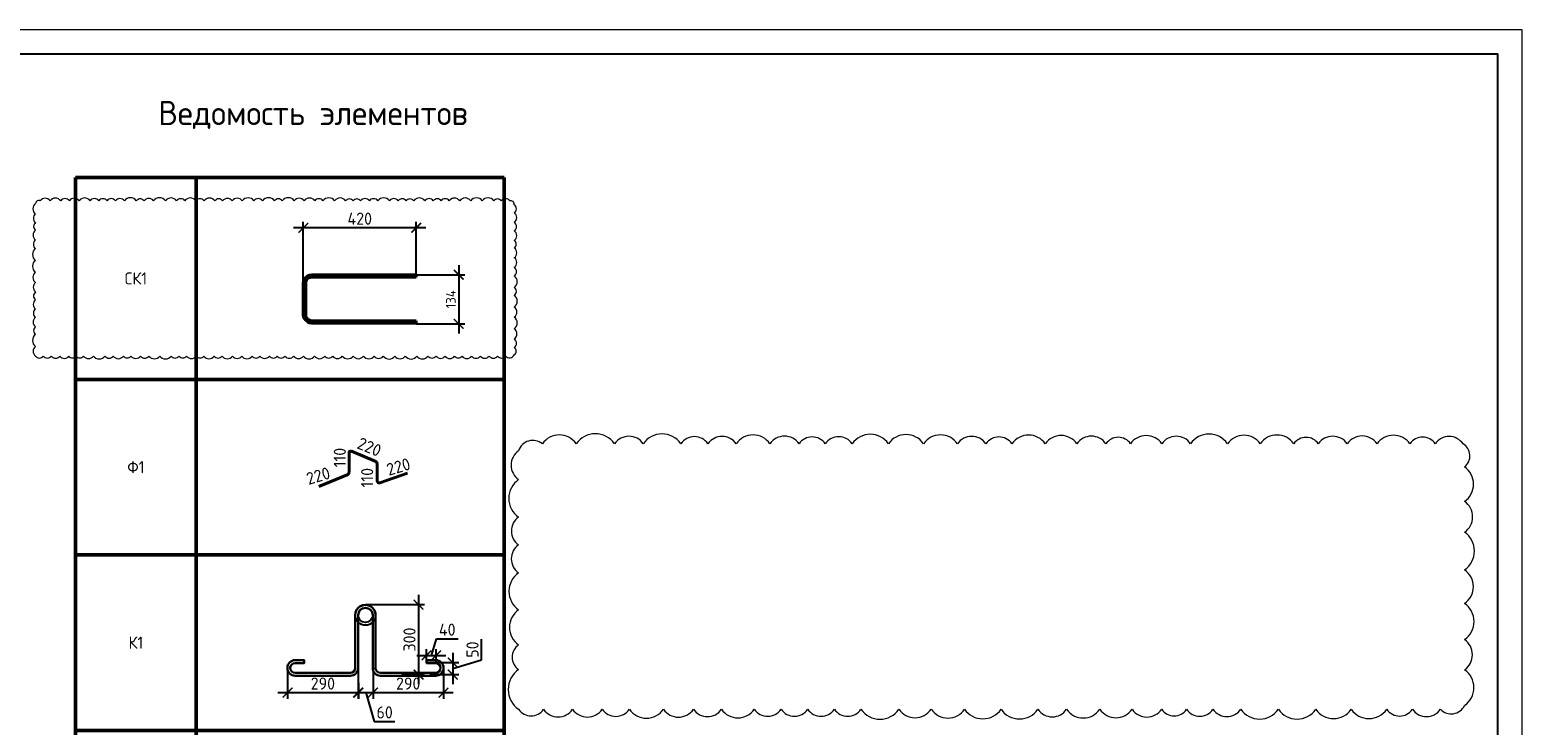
# Model space of a CAD drawing. Header units: millimetres. Extents: x -5898314 to 1055204, y -720802 to 1562611.
# Tile 261 of 362: x -46559 to -15787, y -83270 to -68930. Entities that reach past the tile are written whole.
import ezdxf

# ---------------------------------------------------------------- set-up
doc = ezdxf.new("R2010")
doc.units = ezdxf.units.MM
for name, color, linetype, lineweight in [('_0.5', 94, 'Continuous', 50), ('Арм_хомуты', 133, 'Continuous', 18), ('Арматура', 152, 'Continuous', 40), ('Выноски', 20, 'Continuous', 20), ('Петля', 7, 'Continuous', 30), ('размер', 1, 'Continuous', 25), ('РАЗМЕРЫ', 1, 'Continuous', 9), ('ТОНКИЕ', 7, 'Continuous', 9)]:
    doc.layers.add(name, color=color, linetype=linetype, lineweight=lineweight)
doc.layers.add('ТОЛСТЫЕ_ОСНОВНЫЕ', color=6, linetype='Continuous')
doc.styles.add('GOST 2.304', font='CS_Gost2304.shx')
doc.styles.add('GOST-2.304_Type-B', font='GOST_Common.ttf')
doc.dimstyles.new('СПДС', dxfattribs={"dimscale": 100, "dimtxt": 2.5, "dimasz": 2, "dimexe": 1.25, "dimexo": 0, "dimtad": 1, "dimdec": 0, "dimrnd": 5, "dimtxsty": 'GOST-2.304_Type-B', "dimblk": 'ARCHTICK', "dimcen": 2.5, "dimdle": 2, "dimclrd": 1, "dimclre": 1, "dimclrt": 1, "dimadec": 0, "dimazin": 2, "dimtfac": 0.75, "dimtdec": 0, "dimtmove": 1, "dimatfit": 3, "dimfxl": 1, "dimtfillclr": 256, "dimtolj": 1, "dimarcsym": 1})

# ---------------------------------------------------------------- blocks, each defined once
blk = doc.blocks.new('*U1581')
at = {"layer": 'ТОЛСТЫЕ_ОСНОВНЫЕ', "color": 6}
blk.add_lwpolyline([(20, 5), (886, 5), (886, 415), (20, 415)], close=True, dxfattribs=at)
at = {"layer": 'ТОНКИЕ'}
blk.add_lwpolyline([(0, 0), (891, 0), (891, 420), (0, 420)], close=True, dxfattribs=at)
blk = doc.blocks.new('*T720')
at = {"layer": 'Выноски', "color": 0, "linetype": 'ByBlock', "lineweight": 50, "transparency": 16777216}
for p, q in [((0, 0), (8834, 0)), ((0, 0), (0, -18642)), ((2484, 0), (2484, -18642)), ((8834, 0), (8834, -18642)), ((0, -4165), (8834, -4165)), ((0, -7784), (8834, -7784)), ((0, -11404), (8834, -11404)), ((0, -15023), (8834, -15023)), ((0, -18642), (8834, -18642))]:
    blk.add_line(p, q, dxfattribs=at)
at = {"layer": 'Выноски', "color": 0, "transparency": 16777216, "char_height": 250, "width": 2183.67, "attachment_point": 5, "style": 'GOST-2.304_Type-B'}
for s, insert in [('СК1', (1242, -2083)), ('Ф1', (1242, -5975)), ('К1', (1242, -9594)), ('Х1', (1242, -13213)), ('Х2', (1242, -16833))]:
    blk.add_mtext(s, dxfattribs=dict(at, insert=insert))
blk = doc.blocks.new('*U47')
at = {"color": 0, "linetype": 'ByBlock', "lineweight": -2}
for p, q in [((-99.8, 25), (-99.8, 455.9)), ((-89.8, 455.9), (-99.8, 455.9)), ((-89.8, 25), (-89.8, 455.9)), ((89.8, 25), (89.8, 455.9)), ((89.8, 455.9), (99.8, 455.9)), ((99.8, 25), (99.8, 455.9)), ((-98.6, 15.9), (-99.8, 25)), ((-95.1, 7.5), (-98.6, 15.9)), ((-89.6, 0.3), (-95.1, 7.5)), ((-89, 18.5), (-89.8, 25)), ((-82.3, -5.3), (-89.6, 0.3)), ((-86.5, 12.5), (-89, 18.5)), ((-82.5, 7.3), (-86.5, 12.5)), ((-77.3, 3.3), (-82.5, 7.3)), ((-71.3, 0.9), (-77.3, 3.3)), ((-64.8, 0), (-71.3, 0.9)), ((-64.8, 0), (64.8, 0)), ((64.8, 0), (71.3, 0.9)), ((71.3, 0.9), (77.3, 3.3)), ((77.3, 3.3), (82.5, 7.3)), ((82.3, -5.3), (89.6, 0.3)), ((82.5, 7.3), (86.5, 12.5)), ((86.5, 12.5), (89, 18.5)), ((89, 18.5), (89.8, 25)), ((89.6, 0.3), (95.1, 7.5)), ((95.1, 7.5), (98.6, 15.9)), ((98.6, 15.9), (99.8, 25)), ((-73.9, -8.8), (-82.3, -5.3)), ((-64.8, -10), (-73.9, -8.8)), ((64.8, -10), (-64.8, -10)), ((64.8, -10), (73.9, -8.8)), ((73.9, -8.8), (82.3, -5.3))]:
    blk.add_line(p, q, dxfattribs=at)
at = {"style": 'GOST 2.304', "oblique": 15, "flags": 9}
for tag, p in [('ПОЗИЦИЯ', (993.5, -185)), ('ДИАМЕТР', (993.8, -189.3)), ('КЛАСС', (994.1, -193.8)), ('ДЛИНА', (994.5, -198.5)), ('МАССА', (994.8, -203.9))]:
    blk.add_attdef(tag, p, '', height=2.5, dxfattribs=at)
blk = doc.blocks.new('_ArchTick')
at = {"color": 0, "linetype": 'ByBlock', "const_width": 0.15}
blk.add_lwpolyline([(-0.5, -0.5), (0.5, 0.5)], dxfattribs=at)
blk = doc.blocks.new('*D729')
at = {"layer": 'DEFPOINTS', "color": 0, "lineweight": 0, "transparency": 16777216}
for p in [(-40921, -73012), (-38592, -74031), (-40921, -74213)]:
    blk.add_point(p, dxfattribs=at)
at = {"layer": 'размер', "color": 1, "lineweight": -2, "transparency": 16777216}
for p, q in [((-40921, -74213), (-40921, -72887)), ((-38592, -74031), (-38592, -72887)), ((-38392, -73012), (-41121, -73012))]:
    blk.add_line(p, q, dxfattribs=at)
at = {"layer": 'размер', "color": 1, "lineweight": -2, "transparency": 16777216, "xscale": 200, "yscale": 200, "zscale": 200, "rotation": 180}
blk.add_blockref('_ArchTick', (-40921, -73012), dxfattribs=at)
at = {"layer": 'размер', "color": 1, "lineweight": -2, "transparency": 16777216, "xscale": 200, "yscale": 200, "zscale": 200}
blk.add_blockref('_ArchTick', (-38592, -73012), dxfattribs=at)
at = {"layer": 'размер', "color": 1, "lineweight": 0, "transparency": 16777216, "insert": (-39756, -72824), "char_height": 250, "attachment_point": 5, "style": 'GOST-2.304_Type-B'}
blk.add_mtext('\\A1;420', dxfattribs=at)
blk = doc.blocks.new('петл')
at = {"layer": 'DEFPOINTS', "ltscale": 10}
for radius in [42, 30]:
    blk.add_circle((448329.1, -12654.2), radius, dxfattribs=at)
at = {"layer": 'Петля', "ltscale": 10}
for p, q in [((448287.1, -12654.2), (448287.1, -12872.2)), ((448299.1, -12654.2), (448299.1, -12872.2)), ((448359.1, -12654.2), (448359.1, -12872.2)), ((448371.1, -12654), (448371.1, -12872.2))]:
    blk.add_line(p, q, dxfattribs=at)
at = {"layer": 'Петля', "ltscale": 5}
for p, q in [((448039.1, -12892.2), (448267.1, -12892.2)), ((448267.1, -12904.2), (448039.1, -12904.2)), ((448619.1, -12892.2), (448391.1, -12892.2)), ((448391.1, -12904.2), (448619.1, -12904.2))]:
    blk.add_line(p, q, dxfattribs=at)
for points in [[(448039.1, -12840.2), (448077.1, -12840.2), (448077.1, -12852.2), (448039.1, -12852.2)], [(448619.1, -12840.2), (448581.1, -12840.2), (448581.1, -12852.2), (448619.1, -12852.2)]]:
    blk.add_lwpolyline(points, dxfattribs=at)
for centre, radius, start, end in [((448329.1, -12654.1), 42, 359.8414, 180.1586), ((448039.1, -12872.2), 32, 90, 270), ((448039.1, -12872.2), 20, 90, 270), ((448619.1, -12872.2), 32, 270, 90), ((448619.1, -12872.2), 20, 270, 90), ((448039.1, -12872.2), 32, 180, 270), ((448039.1, -12872.2), 20, 180, 270), ((448267.1, -12872.2), 20, 270, 0), ((448267.1, -12872.2), 32, 270, 0), ((448391.1, -12872.2), 32, 180, 270), ((448391.1, -12872.2), 20, 180, 270), ((448619.1, -12872.2), 20, 270, 0), ((448619.1, -12872.2), 32, 270, 0)]:
    blk.add_arc(centre, radius, start, end, dxfattribs=at)
at = {"layer": 'Петля', "ltscale": 10}
blk.add_arc((448329.1, -12654.2), 30, 0, 180, dxfattribs=at)
blk = doc.blocks.new('*D1226')
at = {"layer": 'DEFPOINTS', "color": 0, "lineweight": 0, "transparency": 16777216}
for p in [(-39639, -80783), (-38897, -82226), (-38544, -82226)]:
    blk.add_point(p, dxfattribs=at)
at = {"layer": 'размер', "color": 1, "lineweight": -2, "transparency": 16777216}
for p, q in [((-38544, -80583), (-38544, -82426)), ((-39639, -80783), (-38419, -80783)), ((-38897, -82226), (-38419, -82226))]:
    blk.add_line(p, q, dxfattribs=at)
at = {"layer": 'размер', "color": 1, "lineweight": -2, "transparency": 16777216, "xscale": 200, "yscale": 200, "zscale": 200}
for p, rotation in [((-38544, -80783), 90), ((-38544, -82226), 270)]:
    blk.add_blockref('_ArchTick', p, dxfattribs=dict(at, rotation=rotation))
at = {"layer": 'размер', "color": 1, "lineweight": 0, "transparency": 16777216, "insert": (-38731, -81504), "char_height": 250, "attachment_point": 5, "rotation": 90, "style": 'GOST-2.304_Type-B'}
blk.add_mtext('\\A1;300', dxfattribs=at)
blk = doc.blocks.new('*D1227')
at = {"layer": 'DEFPOINTS', "color": 0, "lineweight": 0, "transparency": 16777216}
for p in [(-41243, -82090), (-39791, -82092), (-39791, -82599)]:
    blk.add_point(p, dxfattribs=at)
at = {"layer": 'размер', "color": 1, "lineweight": -2, "transparency": 16777216}
for p, q in [((-41243, -82090), (-41243, -82724)), ((-39791, -82092), (-39791, -82724)), ((-41443, -82599), (-39591, -82599))]:
    blk.add_line(p, q, dxfattribs=at)
at = {"layer": 'размер', "color": 1, "lineweight": -2, "transparency": 16777216, "xscale": 200, "yscale": 200, "zscale": 200, "rotation": 180}
blk.add_blockref('_ArchTick', (-41243, -82599), dxfattribs=at)
at = {"layer": 'размер', "color": 1, "lineweight": -2, "transparency": 16777216, "xscale": 200, "yscale": 200, "zscale": 200}
blk.add_blockref('_ArchTick', (-39791, -82599), dxfattribs=at)
at = {"layer": 'размер', "color": 1, "lineweight": 0, "transparency": 16777216, "insert": (-40517, -82412), "char_height": 250, "attachment_point": 5, "style": 'GOST-2.304_Type-B'}
blk.add_mtext('\\A1;290', dxfattribs=at)
blk = doc.blocks.new('*D1228')
at = {"layer": 'DEFPOINTS', "color": 0, "lineweight": 0, "transparency": 16777216}
for p in [(-39483, -82085), (-38031, -82087), (-38031, -82599)]:
    blk.add_point(p, dxfattribs=at)
at = {"layer": 'размер', "color": 1, "lineweight": -2, "transparency": 16777216}
for p, q in [((-39483, -82085), (-39483, -82724)), ((-38031, -82087), (-38031, -82724)), ((-39683, -82599), (-37831, -82599))]:
    blk.add_line(p, q, dxfattribs=at)
at = {"layer": 'размер', "color": 1, "lineweight": -2, "transparency": 16777216, "xscale": 200, "yscale": 200, "zscale": 200, "rotation": 180}
blk.add_blockref('_ArchTick', (-39483, -82599), dxfattribs=at)
at = {"layer": 'размер', "color": 1, "lineweight": -2, "transparency": 16777216, "xscale": 200, "yscale": 200, "zscale": 200}
blk.add_blockref('_ArchTick', (-38031, -82599), dxfattribs=at)
at = {"layer": 'размер', "color": 1, "lineweight": 0, "transparency": 16777216, "insert": (-38757, -82412), "char_height": 250, "attachment_point": 5, "style": 'GOST-2.304_Type-B'}
blk.add_mtext('\\A1;290', dxfattribs=at)
blk = doc.blocks.new('*D1223')
at = {"layer": 'DEFPOINTS', "color": 0, "lineweight": 0, "transparency": 16777216}
for p in [(-39785, -82394), (-39483, -82394), (-39483, -82599)]:
    blk.add_point(p, dxfattribs=at)
at = {"layer": 'размер', "color": 1, "lineweight": -2, "transparency": 16777216}
for p, q in [((-39785, -82394), (-39785, -82724)), ((-39483, -82394), (-39483, -82724)), ((-39985, -82599), (-39283, -82599)), ((-39634, -82599), (-39456, -83193)), ((-39456, -83193), (-39031, -83193))]:
    blk.add_line(p, q, dxfattribs=at)
at = {"layer": 'размер', "color": 1, "lineweight": -2, "transparency": 16777216, "xscale": 200, "yscale": 200, "zscale": 200, "rotation": 180}
blk.add_blockref('_ArchTick', (-39785, -82599), dxfattribs=at)
at = {"layer": 'размер', "color": 1, "lineweight": -2, "transparency": 16777216, "xscale": 200, "yscale": 200, "zscale": 200}
blk.add_blockref('_ArchTick', (-39483, -82599), dxfattribs=at)
at = {"layer": 'размер', "color": 1, "lineweight": 0, "transparency": 16777216, "insert": (-39243, -83006), "char_height": 250, "attachment_point": 5, "style": 'GOST-2.304_Type-B'}
blk.add_mtext('\\A1;60', dxfattribs=at)
blk = doc.blocks.new('*D1224')
at = {"layer": 'DEFPOINTS', "color": 0, "lineweight": 0, "transparency": 16777216}
for p in [(-38379, -81978), (-38309, -82226), (-37838, -82226)]:
    blk.add_point(p, dxfattribs=at)
at = {"layer": 'размер', "color": 1, "lineweight": -2, "transparency": 16777216}
for p, q in [((-37244, -81924), (-37244, -81499)), ((-37838, -81778), (-37838, -82426)), ((-38379, -81978), (-37713, -81978)), ((-37838, -82102), (-37244, -81924)), ((-38309, -82226), (-37713, -82226))]:
    blk.add_line(p, q, dxfattribs=at)
at = {"layer": 'размер', "color": 1, "lineweight": -2, "transparency": 16777216, "xscale": 200, "yscale": 200, "zscale": 200}
for p, rotation in [((-37838, -81978), 90), ((-37838, -82226), 270)]:
    blk.add_blockref('_ArchTick', p, dxfattribs=dict(at, rotation=rotation))
at = {"layer": 'размер', "color": 1, "lineweight": 0, "transparency": 16777216, "insert": (-37431, -81711), "char_height": 250, "attachment_point": 5, "rotation": 90, "style": 'GOST-2.304_Type-B'}
blk.add_mtext('\\A1;50', dxfattribs=at)
blk = doc.blocks.new('*D1225')
at = {"layer": 'DEFPOINTS', "color": 0, "lineweight": 0, "transparency": 16777216}
for p in [(-38181, -81831), (-38379, -81974), (-38181, -81990)]:
    blk.add_point(p, dxfattribs=at)
at = {"layer": 'размер', "color": 1, "lineweight": -2, "transparency": 16777216}
for p, q in [((-38280, -81831), (-38177, -81487)), ((-38177, -81487), (-37727, -81487)), ((-38579, -81831), (-37981, -81831)), ((-38379, -81974), (-38379, -81706)), ((-38181, -81990), (-38181, -81706))]:
    blk.add_line(p, q, dxfattribs=at)
at = {"layer": 'размер', "color": 1, "lineweight": -2, "transparency": 16777216, "xscale": 200, "yscale": 200, "zscale": 200, "rotation": 180}
blk.add_blockref('_ArchTick', (-38379, -81831), dxfattribs=at)
at = {"layer": 'размер', "color": 1, "lineweight": -2, "transparency": 16777216, "xscale": 200, "yscale": 200, "zscale": 200}
blk.add_blockref('_ArchTick', (-38181, -81831), dxfattribs=at)
at = {"layer": 'размер', "color": 1, "lineweight": 0, "transparency": 16777216, "insert": (-37952, -81300), "char_height": 250, "attachment_point": 5, "style": 'GOST-2.304_Type-B'}
blk.add_mtext('\\A1;40', dxfattribs=at)
blk = doc.blocks.new('*D1439')
at = {"layer": '_0.5', "color": 1, "lineweight": -2, "transparency": 16777216}
for p, q in [((-37715, -73781), (-37715, -75193)), ((-38608, -73981), (-37590, -73981)), ((-38592, -74993), (-37590, -74993))]:
    blk.add_line(p, q, dxfattribs=at)
at = {"layer": 'DEFPOINTS', "color": 0, "lineweight": 0, "transparency": 16777216}
for p in [(-38608, -73981), (-38592, -74993), (-37715, -74993)]:
    blk.add_point(p, dxfattribs=at)
at = {"layer": '_0.5', "color": 1, "lineweight": -2, "transparency": 16777216, "xscale": 200, "yscale": 200, "zscale": 200}
for p, rotation in [((-37715, -73981), 90), ((-37715, -74993), 270)]:
    blk.add_blockref('_ArchTick', p, dxfattribs=dict(at, rotation=rotation))
at = {"layer": '_0.5', "color": 1, "lineweight": 0, "transparency": 16777216, "insert": (-37878, -74487), "char_height": 200, "attachment_point": 5, "rotation": 90, "style": 'GOST-2.304_Type-B'}
blk.add_mtext('\\A1;134', dxfattribs=at)

msp = doc.modelspace()

# ---------------------------------------------------------------- linework, layer by layer
at = {"layer": '_0.5', "color": 240, "lineweight": 0, "true_color": 0xed1f24}
for points in [[(-46440.71, -75656.95, 0.52056705), (-46282.14, -75656.95, 0.52056705), (-46116.65, -75656.95, 0.52056705), (-45939.58, -75656.95, 0.52056705), (-45752.92, -75656.95, 0.52056705), (-45602.05, -75656.95, 0.52056705), (-45450.59, -75656.95, 0.52056705), (-45247.15, -75656.95, 0.52056705), (-45010.97, -75656.95, 0.52056705), (-44838.9, -75656.95, 0.52056705), (-44627.29, -75656.95, 0.52056705), (-44474.65, -75656.95, 0.52056705), (-44277.92, -75656.95, 0.52056705), (-44103.13, -75656.95, 0.52056705), (-43879.16, -75656.95, 0.52056705), (-43645.94, -75656.95, 0.52056705), (-43481.22, -75656.95, 0.52056705), (-43327.74, -75656.95, 0.52056705), (-43123.6, -75656.95, 0.52056705), (-42972.45, -75656.95, 0.52056705), (-42758.5, -75656.95, 0.52056705), (-42596.7, -75656.95, 0.52056705), (-42380.62, -75656.95, 0.52056705), (-42190.65, -75656.95, 0.52056705), (-41973.22, -75656.95, 0.52056705), (-41813.57, -75656.95, 0.52056705), (-41620.36, -75656.95, 0.52056705), (-41460.31, -75656.95, 0.52056705), (-41297.97, -75656.95, 0.52056705), (-41117.14, -75656.95, 0.52056705), (-40919.13, -75656.95, 0.52056705), (-40686.89, -75656.95, 0.52056705), (-40475.61, -75656.95, 0.52056705), (-40313.74, -75656.95, 0.52056705), (-40115.63, -75656.95, 0.52056705), (-39893.69, -75656.95, 0.52056705), (-39680.8, -75656.95, 0.52056705), (-39458.32, -75656.95, 0.52056705), (-39270.95, -75656.95, 0.52056705), (-39032.17, -75656.95, 0.52056705), (-38817.1, -75656.95, 0.52056705), (-38578.58, -75656.95, 0.52056705), (-38349.12, -75656.95, 0.52056705), (-38181.27, -75656.95, 0.52056705), (-37997.41, -75656.95, 0.52056705), (-37799.52, -75656.95, 0.52056705), (-37646.78, -75656.95, 0.52056705), (-37448.77, -75656.95, 0.52056705), (-37267.7, -75656.95, 0.52056705), (-37087.63, -75656.95, 0.52056705), (-36913.61, -75656.95, 0.52056705), (-36750.75, -75656.95, 0.52056705), (-36569.8, -75634.08, 0.52056705), (-36569.8, -75484.07, 0.52056705), (-36569.8, -75304.43, 0.52056705), (-36569.8, -75094.4, 0.52056705), (-36569.8, -74855.26, 0.52056705), (-36569.8, -74648.54, 0.52056705), (-36569.8, -74406.61, 0.52056705), (-36569.8, -74242.21, 0.52056705), (-36569.8, -74005.38, 0.52056705), (-36569.8, -73827.86, 0.52056705), (-36569.8, -73628.8, 0.52056705), (-36569.8, -73427.82, 0.52056705), (-36569.8, -73274.43, 0.52056705), (-36569.8, -73076.03, 0.52056705), (-36569.8, -72899.48, 0.52056705), (-36569.8, -72706.62, 0.52056705), (-36569.8, -72536.08, 0.52056705), (-36661.74, -72456.95, 0.52056705), (-36840.23, -72456.95, 0.52056705), (-36990.3, -72456.95, 0.52056705), (-37231.58, -72456.95, 0.52056705), (-37469.02, -72456.95, 0.52056705), (-37695.65, -72456.95, 0.52056705), (-37910.49, -72456.95, 0.52056705), (-38076.96, -72456.95, 0.52056705), (-38239.1, -72456.95, 0.52056705), (-38414.51, -72456.95, 0.52056705), (-38643.49, -72456.95, 0.52056705), (-38798.82, -72456.95, 0.52056705), (-38962.42, -72456.95, 0.52056705), (-39143.54, -72456.95, 0.52056705), (-39382.41, -72456.95, 0.52056705), (-39555.28, -72456.95, 0.52056705), (-39739.68, -72456.95, 0.52056705), (-39892.99, -72456.95, 0.52056705), (-40046.85, -72456.95, 0.52056705), (-40274.07, -72456.95, 0.52056705), (-40515.68, -72456.95, 0.52056705), (-40682.13, -72456.95, 0.52056705), (-40905.69, -72456.95, 0.52056705), (-41105.93, -72456.95, 0.52056705), (-41353.4, -72456.95, 0.52056705), (-41513.64, -72456.95, 0.52056705), (-41763.37, -72456.95, 0.52056705), (-41937.77, -72456.95, 0.52056705), (-42179.11, -72456.95, 0.52056705), (-42385.4, -72456.95, 0.52056705), (-42583.75, -72456.95, 0.52056705), (-42742.82, -72456.95, 0.52056705), (-42966.14, -72456.95, 0.52056705), (-43135.91, -72456.95, 0.52056705), (-43363.4, -72456.95, 0.52056705), (-43532.7, -72456.95, 0.52056705), (-43763.01, -72456.95, 0.52056705), (-44006.76, -72456.95, 0.52056705), (-44203.45, -72456.95, 0.52056705), (-44363.8, -72456.95, 0.52056705), (-44608.84, -72456.95, 0.52056705), (-44793.41, -72456.95, 0.52056705), (-44966.73, -72456.95, 0.52056705), (-45137.66, -72456.95, 0.52056705), (-45316.43, -72456.95, 0.52056705), (-45542.69, -72456.95, 0.52056705), (-45744.44, -72456.95, 0.52056705), (-45922.83, -72456.95, 0.52056705), (-46141.04, -72456.95, 0.52056705), (-46343.38, -72456.95, 0.52056705), (-46440.71, -72510.31, 0.52056705), (-46440.71, -72729.3, 0.52056705), (-46440.71, -72906.63, 0.52056705), (-46440.71, -73059.38, 0.52056705), (-46440.71, -73264, 0.52056705), (-46440.71, -73440.24, 0.52056705), (-46440.71, -73684.94, 0.52056705), (-46440.71, -73929.38, 0.52056705), (-46440.71, -74144.12, 0.52056705), (-46440.71, -74334.71, 0.52056705), (-46440.71, -74501.68, 0.52056705), (-46440.71, -74685.12, 0.52056705), (-46440.71, -74860.16, 0.52056705), (-46440.71, -75053.71, 0.52056705), (-46440.71, -75212.74, 0.52056705), (-46440.71, -75459.52, 0.52056705)], [(-36481.21, -82943.41, 0.52056705), (-35965.26, -82943.41, 0.52056705), (-35367.22, -82943.41, 0.52056705), (-34755.79, -82943.41, 0.52056705), (-34196.6, -82943.41, 0.52056705), (-33494.99, -82943.41, 0.52056705), (-32876.2, -82943.41, 0.52056705), (-32297.11, -82943.41, 0.52056705), (-31619.9, -82943.41, 0.52056705), (-31067.62, -82943.41, 0.52056705), (-30518.31, -82943.41, 0.52056705), (-29968.33, -82943.41, 0.52056705), (-29421, -82943.41, 0.52056705), (-28637.83, -82943.41, 0.52056705), (-27973.83, -82943.41, 0.52056705), (-27283.16, -82943.41, 0.52056705), (-26532.66, -82943.41, 0.52056705), (-25773.1, -82943.41, 0.52056705), (-25180.54, -82943.41, 0.52056705), (-24495.07, -82943.41, 0.52056705), (-23831.54, -82943.41, 0.52056705), (-23220.04, -82943.41, 0.52056705), (-22706.67, -82943.41, 0.52056705), (-22162.99, -82943.41, 0.52056705), (-21587.86, -82943.41, 0.52056705), (-20814.58, -82943.41, 0.52056705), (-20041.98, -82943.41, 0.52056705), (-19312.02, -82943.41, 0.52056705), (-18579.9, -82943.41, 0.52056705), (-18047.87, -82943.41, 0.52056705), (-17472.27, -82943.41, 0.52056705), (-16973.59, -82864.78, 0.52056705), (-16973.59, -82126.87, 0.52056705), (-16973.59, -81506.73, 0.52056705), (-16973.59, -80758.89, 0.52056705), (-16973.59, -80066.71, 0.52056705), (-16973.59, -79291.79, 0.52056705), (-16973.59, -78656.61, 0.52056705), (-16973.59, -77944.75, 0.52056705), (-17005.64, -77466.02, 0.52056705), (-17578.55, -77466.02, 0.52056705), (-18101.07, -77466.02, 0.52056705), (-18778.5, -77466.02, 0.52056705), (-19394.74, -77466.02, 0.52056705), (-19989.94, -77466.02, 0.52056705), (-20494.35, -77466.02, 0.52056705), (-21185.99, -77466.02, 0.52056705), (-21861.81, -77466.02, 0.52056705), (-22626.09, -77466.02, 0.52056705), (-23216.26, -77466.02, 0.52056705), (-23862.07, -77466.02, 0.52056705), (-24369.78, -77466.02, 0.52056705), (-24969.01, -77466.02, 0.52056705), (-25620.82, -77466.02, 0.52056705), (-26306.96, -77466.02, 0.52056705), (-26843.52, -77466.02, 0.52056705), (-27429.91, -77466.02, 0.52056705), (-28129.4, -77466.02, 0.52056705), (-28854.29, -77466.02, 0.52056705), (-29601.68, -77466.02, 0.52056705), (-30156.93, -77466.02, 0.52056705), (-30698.01, -77466.02, 0.52056705), (-31297.14, -77466.02, 0.52056705), (-31994.12, -77466.02, 0.52056705), (-32575.77, -77466.02, 0.52056705), (-33136.15, -77466.02, 0.52056705), (-33909.79, -77466.02, 0.52056705), (-34502.19, -77466.02, 0.52056705), (-35292.07, -77466.02, 0.52056705), (-35990.23, -77466.02, 0.52056705), (-36481.21, -77610.3, 0.52056705), (-36481.21, -78206.07, 0.52056705), (-36481.21, -78981.78, 0.52056705), (-36481.21, -79552.34, 0.52056705), (-36481.21, -80127.47, 0.52056705), (-36481.21, -80892.37, 0.52056705), (-36481.21, -81614.57, 0.52056705), (-36481.21, -82123.75, 0.52056705)]]:
    msp.add_lwpolyline(points, format="xyb", close=True, dxfattribs=at)
at = {"layer": 'Арматура'}
for p, q in [((-39977.79, -77647.09), (-39977.79, -78060.12)), ((-39424.22, -77835), (-39929.6, -77620.62)), ((-40016.84, -78109.64), (-40600.82, -78347.69)), ((-39396.39, -78231.83), (-39396.39, -77890.39)), ((-38773.46, -78074.98), (-39340.14, -78270.84))]:
    msp.add_line(p, q, dxfattribs=at)
for centre, radius, start, end in [((-39945.65, -77648.61), 32.26, 60.170192, 184.936777), ((-39467.93, -77891.64), 71.55, 1.004593, 52.348111), ((-40045.09, -78047.22), 68.52, 294.343327, 349.149456), ((-39353.54, -78230.09), 42.89, 182.320294, 288.201913)]:
    msp.add_arc(centre, radius, start, end, dxfattribs=at)

# ---------------------------------------------------------------- block references
at = {"xscale": 100, "yscale": 100, "zscale": 100}
msp.add_blockref('*U1581', (-104886.91, -110930.12), dxfattribs=at)
msp.add_blockref('*T720', (-45614.29, -71974.41))
at = {"layer": 'Арм_хомуты', "lineweight": 40, "xscale": 5, "yscale": 5, "zscale": 5, "rotation": 270}
msp.add_blockref('*U47', (-40871.1, -74479.84), dxfattribs=at)
at = {"layer": 'РАЗМЕРЫ', "color": 0, "xscale": 5, "yscale": 5, "zscale": 5}
msp.add_blockref('петл', (-2281284.66, -17728.7), dxfattribs=at)

# ---------------------------------------------------------------- texts
at = {"layer": 'РАЗМЕРЫ', "color": 0, "style": 'GOST-2.304_Type-B'}
msp.add_text('Ведомость элементов', height=500, dxfattribs=at).set_placement((-43908.43, -70895.25))
at = {"layer": 'РАЗМЕРЫ', "char_height": 250, "attachment_point": 5, "style": 'GOST-2.304_Type-B'}
for s, insert, rotation in [('\\A1;110', (-40166.97, -77750.93), 90), ('\\A1;220', (-39557, -77532.27), 337.44719), ('\\A1;220', (-38958.76, -77939.74), 16.490579), ('\\A1;220', (-40613.16, -78127.44), 16.490579), ('\\A1;110', (-39603.47, -78166.42), 90)]:
    msp.add_mtext(s, dxfattribs=dict(at, insert=insert, rotation=rotation))

# ---------------------------------------------------------------- dimensions: what is measured, and where the dimension line sits
at = {"layer": '_0.5', "color": 1, "lineweight": 0}
dim = msp.add_linear_dim(base=(-37715.3, -74993.37), p1=(-38608, -73980.7), p2=(-38591.59, -74993.37), angle=90, text='134', dimstyle='СПДС', override={"dimtxt": 2}, dxfattribs=at)
dim.commit()
dim.dimension.update_dxf_attribs({"geometry": '*D1439', "text_midpoint": (-37877.8, -74487.03)})
at = {"layer": 'размер', "color": 146, "lineweight": 0}
dim = msp.add_linear_dim(base=(-40921.1, -73011.79), p1=(-38591.59, -74030.7), p2=(-40921.1, -74212.6), text='420', dimstyle='СПДС', dxfattribs=at)
dim.commit()
dim.dimension.update_dxf_attribs({"geometry": '*D729', "text_midpoint": (-39756.34, -72824.29)})
dim = msp.add_linear_dim(base=(-38543.63, -82226.24), p1=(-39639.09, -80782.73), p2=(-38897.12, -82226.24), angle=90, text='300', dimstyle='СПДС', override={"dimlfac": 0.2}, dxfattribs=at)
dim.commit()
dim.dimension.update_dxf_attribs({"geometry": '*D1226', "text_midpoint": (-38731.13, -81504.49)})
for base, p1, p2, picture, middle in [((-38180.68, -81830.95), (-38379.09, -81973.51), (-38180.68, -81990.27), '*D1225', (-38114.26, -81299.7)), ((-39791.09, -82599.41), (-41243.09, -82089.92), (-39791.09, -82091.92), '*D1227', (-40517.09, -82411.91)), ((-38031, -82599.41), (-39483, -82084.55), (-38031, -82086.55), '*D1228', (-38757, -82411.91)), ((-39483, -82599.41), (-39785.09, -82393.77), (-39483, -82393.77), '*D1223', (-39393.42, -83005.66))]:
    dim = msp.add_linear_dim(base=base, p1=p1, p2=p2, dimstyle='СПДС', override={"dimlfac": 0.2}, dxfattribs=at)
    dim.commit()
    dim.dimension.update_dxf_attribs({"geometry": picture, "text_midpoint": middle})
dim = msp.add_linear_dim(base=(-37837.68, -82226.24), p1=(-38379.09, -81977.92), p2=(-38308.9, -82226.24), angle=90, dimstyle='СПДС', override={"dimlfac": 0.2}, dxfattribs=at)
dim.commit()
dim.dimension.update_dxf_attribs({"geometry": '*D1224', "text_midpoint": (-37431.43, -81861.46)})

doc.saveas('drawing.dxf')
